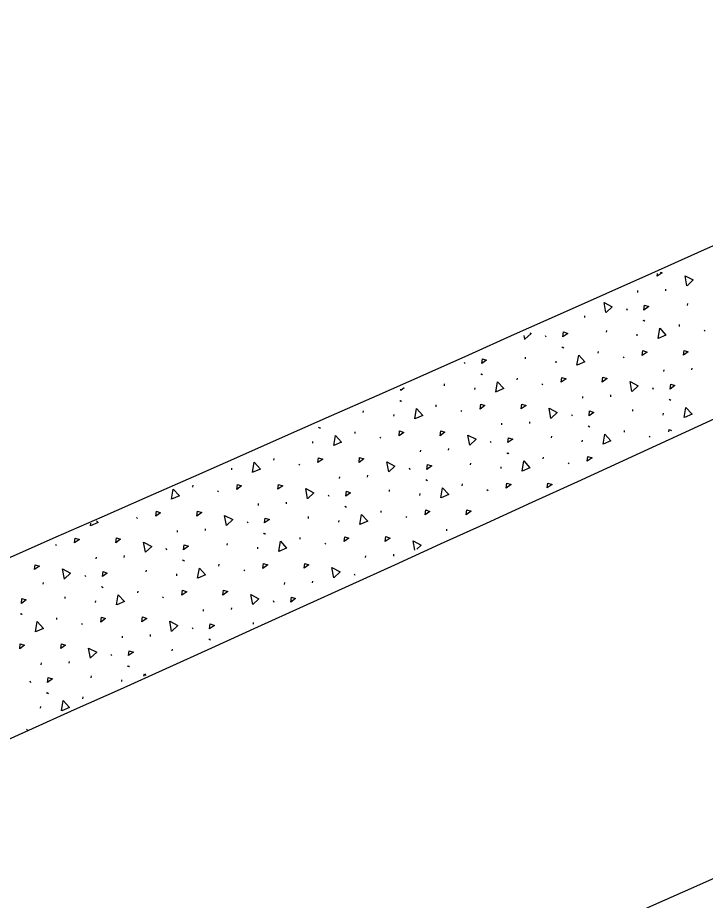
# Model space of a CAD drawing. Extents: x 2338610 to 2351914, y 366540 to 376484.
# Drawn here: x 2348704.84 to 2348726.25, y 367674.53 to 367702.02 of the extents above; entities that cross this region are included whole.
import ezdxf

# ---------------------------------------------------------------- set-up
doc = ezdxf.new("R2010")
doc.units = 0
for name, color, linetype in [('RD_HC_Cl', 7, 'Continuous'), ('RD_PD_ConcMed', 7, 'Continuous'), ('RD_PD_Final_LnLine', 7, 'Continuous'), ('RD_PD_Final_TrvlWay', 7, 'Continuous'), ('RD_PD_FOC', 7, 'Continuous'), ('RD_PD_NOISE-WALL-GM', 7, 'Continuous'), ('RD_PD_SW', 7, 'Continuous')]:
    doc.layers.add(name, color=color, linetype=linetype)

msp = doc.modelspace()

# ---------------------------------------------------------------- linework, layer by layer
at = {"layer": 'RD_HC_Cl'}
msp.add_arc((2347533.93, 370355.677), 2880.79, 281.440729, 295.940729, dxfattribs=at)
at = {"layer": 'RD_PD_ConcMed'}
for p, q in [((2348724.754, 367693.966), (2348724.766, 367694.056)), ((2348725.02, 367693.513), (2348725.025, 367693.568)), ((2348724.147, 367693.465), (2348724.153, 367693.519)), ((2348725.701, 367693.06), (2348725.707, 367693.115)), ((2348722.495, 367692.679), (2348722.501, 367692.734)), ((2348723.792, 367692.961), (2348723.813, 367692.915)), ((2348724.31, 367692.601), (2348724.342, 367692.576)), ((2348724.335, 367692.596), (2348724.367, 367692.571)), ((2348725.444, 367692.408), (2348725.449, 367692.462)), ((2348723.177, 367692.226), (2348723.182, 367692.281)), ((2348726.214, 367692.288), (2348726.245, 367692.263)), ((2348720.63, 367692.002), (2348720.608, 367692.123)), ((2348721.268, 367692.127), (2348721.289, 367692.081)), ((2348724.128, 367692.107), (2348724.134, 367692.162)), ((2348721.786, 367691.767), (2348721.817, 367691.742)), ((2348721.811, 367691.762), (2348721.842, 367691.737)), ((2348720.653, 367691.392), (2348720.658, 367691.447)), ((2348722.919, 367691.573), (2348722.925, 367691.628)), ((2348723.689, 367691.454), (2348723.721, 367691.429)), ((2348718.743, 367691.293), (2348718.764, 367691.247)), ((2348721.604, 367691.273), (2348721.609, 367691.328)), ((2348725.833, 367691.052), (2348725.839, 367691.106)), ((2348719.261, 367690.932), (2348719.293, 367690.908)), ((2348719.286, 367690.927), (2348719.318, 367690.903)), ((2348724.961, 367691.003), (2348724.966, 367691.057)), ((2348718.128, 367690.558), (2348718.134, 367690.612)), ((2348720.395, 367690.739), (2348720.4, 367690.794)), ((2348721.165, 367690.62), (2348721.197, 367690.595)), ((2348716.878, 367690.491), (2348716.768, 367690.412)), ((2348716.768, 367690.412), (2348716.772, 367690.446)), ((2348719.079, 367690.439), (2348719.085, 367690.493)), ((2348723.309, 367690.217), (2348723.314, 367690.272)), ((2348724.605, 367690.499), (2348724.626, 367690.453)), ((2348716.737, 367690.098), (2348716.768, 367690.074)), ((2348716.762, 367690.093), (2348716.794, 367690.069)), ((2348722.436, 367690.169), (2348722.442, 367690.223)), ((2348725.123, 367690.139), (2348725.155, 367690.114)), ((2348725.148, 367690.134), (2348725.18, 367690.109)), ((2348715.604, 367689.724), (2348715.609, 367689.778)), ((2348717.87, 367689.905), (2348717.876, 367689.96)), ((2348718.641, 367689.786), (2348718.672, 367689.761)), ((2348723.99, 367689.765), (2348723.996, 367689.819)), ((2348716.555, 367689.605), (2348716.56, 367689.659)), ((2348720.784, 367689.383), (2348720.79, 367689.438)), ((2348722.081, 367689.665), (2348722.102, 367689.619)), ((2348724.942, 367689.646), (2348724.947, 367689.7)), ((2348714.213, 367689.264), (2348714.244, 367689.24)), ((2348714.238, 367689.259), (2348714.269, 367689.235)), ((2348719.912, 367689.335), (2348719.917, 367689.389)), ((2348722.599, 367689.305), (2348722.631, 367689.28)), ((2348722.624, 367689.3), (2348722.656, 367689.275)), ((2348723.733, 367689.112), (2348723.738, 367689.166)), ((2348715.346, 367689.071), (2348715.352, 367689.126)), ((2348716.116, 367688.951), (2348716.148, 367688.927)), ((2348721.466, 367688.931), (2348721.471, 367688.985)), ((2348724.503, 367688.992), (2348724.534, 367688.967)), ((2348714.031, 367688.771), (2348714.036, 367688.825)), ((2348719.557, 367688.831), (2348719.578, 367688.785)), ((2348722.417, 367688.812), (2348722.423, 367688.866)), ((2348717.388, 367688.501), (2348717.393, 367688.555)), ((2348718.26, 367688.549), (2348718.265, 367688.604)), ((2348720.075, 367688.471), (2348720.106, 367688.446)), ((2348720.1, 367688.466), (2348720.131, 367688.441)), ((2348721.208, 367688.278), (2348721.214, 367688.332)), ((2348712.822, 367688.237), (2348712.827, 367688.291)), ((2348713.592, 367688.117), (2348713.623, 367688.093)), ((2348718.942, 367688.096), (2348718.947, 367688.151)), ((2348721.978, 367688.158), (2348722.01, 367688.133)), ((2348711.506, 367687.937), (2348711.512, 367687.991)), ((2348717.032, 367687.997), (2348717.053, 367687.951)), ((2348719.893, 367687.977), (2348719.898, 367688.032)), ((2348714.863, 367687.667), (2348714.869, 367687.721)), ((2348715.736, 367687.715), (2348715.741, 367687.77)), ((2348717.55, 367687.637), (2348717.582, 367687.612)), ((2348717.575, 367687.632), (2348717.607, 367687.607)), ((2348710.297, 367687.403), (2348710.303, 367687.457)), ((2348711.068, 367687.283), (2348711.099, 367687.259)), ((2348716.417, 367687.262), (2348716.423, 367687.317)), ((2348718.684, 367687.444), (2348718.689, 367687.498)), ((2348719.454, 367687.324), (2348719.486, 367687.299)), ((2348714.508, 367687.163), (2348714.529, 367687.117)), ((2348717.368, 367687.143), (2348717.374, 367687.198)), ((2348712.339, 367686.832), (2348712.344, 367686.887)), ((2348713.211, 367686.881), (2348713.217, 367686.935)), ((2348715.026, 367686.803), (2348715.057, 367686.778)), ((2348715.051, 367686.798), (2348715.083, 367686.773)), ((2348708.543, 367686.449), (2348708.575, 367686.425)), ((2348713.893, 367686.428), (2348713.898, 367686.483)), ((2348716.16, 367686.609), (2348716.165, 367686.664)), ((2348716.93, 367686.49), (2348716.961, 367686.465)), ((2348707.109, 367686.191), (2348707.123, 367686.275)), ((2348711.984, 367686.329), (2348712.005, 367686.283)), ((2348714.844, 367686.309), (2348714.849, 367686.364)), ((2348709.815, 367685.998), (2348709.82, 367686.053)), ((2348710.687, 367686.047), (2348710.692, 367686.101)), ((2348712.502, 367685.968), (2348712.533, 367685.944)), ((2348712.527, 367685.963), (2348712.558, 367685.939)), ((2348718.201, 367686.039), (2348718.206, 367686.093)), ((2348706.019, 367685.615), (2348706.05, 367685.59)), ((2348711.369, 367685.594), (2348711.374, 367685.648)), ((2348713.635, 367685.775), (2348713.641, 367685.83)), ((2348714.405, 367685.656), (2348714.437, 367685.631)), ((2348709.459, 367685.494), (2348709.48, 367685.449)), ((2348712.32, 367685.475), (2348712.325, 367685.529)), ((2348716.549, 367685.253), (2348716.555, 367685.308)), ((2348707.29, 367685.164), (2348707.296, 367685.219)), ((2348708.163, 367685.213), (2348708.168, 367685.267)), ((2348709.977, 367685.134), (2348710.009, 367685.11)), ((2348710.002, 367685.129), (2348710.034, 367685.105)), ((2348715.677, 367685.205), (2348715.682, 367685.259)), ((2348708.844, 367684.76), (2348708.85, 367684.814)), ((2348711.111, 367684.941), (2348711.116, 367684.996)), ((2348711.881, 367684.822), (2348711.913, 367684.797)), ((2348706.935, 367684.66), (2348706.956, 367684.615)), ((2348709.795, 367684.641), (2348709.801, 367684.695)), ((2348715.321, 367684.701), (2348715.342, 367684.655)), ((2348705.638, 367684.379), (2348705.644, 367684.433)), ((2348707.453, 367684.3), (2348707.484, 367684.276)), ((2348707.478, 367684.295), (2348707.509, 367684.271)), ((2348713.152, 367684.371), (2348713.158, 367684.425)), ((2348714.025, 367684.419), (2348714.03, 367684.474)), ((2348706.32, 367683.926), (2348706.325, 367683.98)), ((2348708.586, 367684.107), (2348708.592, 367684.161)), ((2348709.357, 367683.987), (2348709.388, 367683.963)), ((2348707.271, 367683.807), (2348707.276, 367683.861)), ((2348712.797, 367683.867), (2348712.818, 367683.821)), ((2348704.929, 367683.466), (2348704.96, 367683.442)), ((2348704.954, 367683.461), (2348704.985, 367683.436)), ((2348710.628, 367683.537), (2348710.633, 367683.591)), ((2348711.5, 367683.585), (2348711.506, 367683.64)), ((2348706.062, 367683.273), (2348706.067, 367683.327)), ((2348706.832, 367683.153), (2348706.864, 367683.129)), ((2348712.182, 367683.132), (2348712.187, 367683.187)), ((2348710.273, 367683.033), (2348710.294, 367682.987)), ((2348708.104, 367682.703), (2348708.109, 367682.757)), ((2348708.976, 367682.751), (2348708.981, 367682.806)), ((2348710.791, 367682.673), (2348710.822, 367682.648)), ((2348710.816, 367682.668), (2348710.847, 367682.643)), ((2348709.658, 367682.298), (2348709.663, 367682.353)), ((2348707.748, 367682.199), (2348707.769, 367682.153)), ((2348705.579, 367681.868), (2348705.585, 367681.923)), ((2348706.452, 367681.917), (2348706.457, 367681.971)), ((2348708.266, 367681.839), (2348708.298, 367681.814)), ((2348708.291, 367681.834), (2348708.323, 367681.809)), ((2348707.133, 367681.464), (2348707.139, 367681.519)), ((2348705.224, 367681.365), (2348705.245, 367681.319)), ((2348708.084, 367681.345), (2348708.09, 367681.4)), ((2348705.742, 367681.004), (2348705.773, 367680.98)), ((2348705.767, 367680.999), (2348705.799, 367680.975)), ((2348706.875, 367680.811), (2348706.881, 367680.866)), ((2348705.56, 367680.511), (2348705.565, 367680.565)), ((2348705.121, 367679.858), (2348705.153, 367679.833))]:
    msp.add_line(p, q, dxfattribs=at)
for points in [[(2348724.848, 367694.094), (2348724.906, 367694.075), (2348724.754, 367693.966)], [(2348725.679, 367693.671), (2348725.621, 367693.986), (2348725.874, 367693.853), (2348725.683, 367693.674)], [(2348723.155, 367692.836), (2348723.097, 367693.151), (2348723.35, 367693.019), (2348723.159, 367692.84)], [(2348724.341, 367692.915), (2348724.36, 367693.067), (2348724.492, 367693.023), (2348724.341, 367692.915)], [(2348720.786, 367692.206), (2348720.826, 367692.185), (2348720.635, 367692.006)], [(2348721.816, 367692.081), (2348721.836, 367692.233), (2348721.968, 367692.189), (2348721.816, 367692.081)], [(2348724.779, 367692.03), (2348724.833, 367692.346), (2348725.025, 367692.135), (2348724.784, 367692.032)], [(2348724.288, 367691.5), (2348724.308, 367691.652), (2348724.439, 367691.608), (2348724.288, 367691.5)], [(2348725.568, 367691.505), (2348725.587, 367691.657), (2348725.719, 367691.613), (2348725.568, 367691.505)], [(2348719.292, 367691.247), (2348719.312, 367691.399), (2348719.443, 367691.355), (2348719.292, 367691.247)], [(2348722.255, 367691.196), (2348722.308, 367691.512), (2348722.501, 367691.301), (2348722.26, 367691.198)], [(2348721.764, 367690.666), (2348721.783, 367690.818), (2348721.915, 367690.774), (2348721.764, 367690.666)], [(2348723.043, 367690.671), (2348723.063, 367690.823), (2348723.195, 367690.779), (2348723.043, 367690.671)], [(2348719.73, 367690.362), (2348719.784, 367690.678), (2348719.976, 367690.467), (2348719.736, 367690.364)], [(2348723.968, 367690.375), (2348723.91, 367690.69), (2348724.163, 367690.557), (2348723.972, 367690.378)], [(2348725.154, 367690.453), (2348725.174, 367690.606), (2348725.305, 367690.562), (2348725.154, 367690.453)], [(2348719.239, 367689.831), (2348719.259, 367689.984), (2348719.39, 367689.94), (2348719.239, 367689.831)], [(2348720.519, 367689.836), (2348720.539, 367689.989), (2348720.67, 367689.945), (2348720.519, 367689.836)], [(2348717.206, 367689.528), (2348717.26, 367689.844), (2348717.452, 367689.633), (2348717.211, 367689.53)], [(2348721.444, 367689.541), (2348721.386, 367689.856), (2348721.639, 367689.723), (2348721.448, 367689.544)], [(2348722.63, 367689.619), (2348722.649, 367689.772), (2348722.781, 367689.727), (2348722.63, 367689.619)], [(2348725.593, 367689.568), (2348725.646, 367689.884), (2348725.839, 367689.673), (2348725.598, 367689.57)], [(2348725.113, 367689.125), (2348725.121, 367689.191), (2348725.197, 367689.165)], [(2348714.682, 367688.694), (2348714.735, 367689.01), (2348714.928, 367688.798), (2348714.687, 367688.695)], [(2348716.715, 367688.997), (2348716.735, 367689.15), (2348716.866, 367689.106), (2348716.715, 367688.997)], [(2348717.995, 367689.002), (2348718.014, 367689.155), (2348718.146, 367689.111), (2348717.995, 367689.002)], [(2348718.919, 367688.707), (2348718.861, 367689.022), (2348719.115, 367688.889), (2348718.924, 367688.71)], [(2348720.105, 367688.785), (2348720.125, 367688.938), (2348720.257, 367688.893), (2348720.105, 367688.785)], [(2348723.068, 367688.734), (2348723.122, 367689.05), (2348723.314, 367688.839), (2348723.073, 367688.736)], [(2348722.577, 367688.204), (2348722.597, 367688.356), (2348722.728, 367688.312), (2348722.577, 367688.204)], [(2348712.157, 367687.86), (2348712.211, 367688.175), (2348712.403, 367687.964), (2348712.163, 367687.861)], [(2348714.191, 367688.163), (2348714.21, 367688.316), (2348714.342, 367688.272), (2348714.191, 367688.163)], [(2348715.47, 367688.168), (2348715.49, 367688.321), (2348715.621, 367688.277), (2348715.47, 367688.168)], [(2348716.395, 367687.872), (2348716.337, 367688.187), (2348716.59, 367688.055), (2348716.399, 367687.876)], [(2348717.581, 367687.951), (2348717.601, 367688.103), (2348717.732, 367688.059), (2348717.581, 367687.951)], [(2348720.544, 367687.9), (2348720.597, 367688.216), (2348720.79, 367688.005), (2348720.549, 367687.902)], [(2348720.053, 367687.37), (2348720.072, 367687.522), (2348720.204, 367687.478), (2348720.053, 367687.37)], [(2348721.332, 367687.375), (2348721.352, 367687.527), (2348721.484, 367687.483), (2348721.332, 367687.375)], [(2348709.633, 367687.026), (2348709.686, 367687.341), (2348709.879, 367687.13), (2348709.638, 367687.027)], [(2348711.666, 367687.329), (2348711.686, 367687.482), (2348711.817, 367687.438), (2348711.666, 367687.329)], [(2348712.946, 367687.334), (2348712.966, 367687.487), (2348713.097, 367687.443), (2348712.946, 367687.334)], [(2348713.87, 367687.038), (2348713.813, 367687.353), (2348714.066, 367687.221), (2348713.875, 367687.042)], [(2348715.057, 367687.117), (2348715.076, 367687.269), (2348715.208, 367687.225), (2348715.057, 367687.117)], [(2348718.019, 367687.066), (2348718.073, 367687.382), (2348718.265, 367687.171), (2348718.025, 367687.068)], [(2348717.528, 367686.536), (2348717.548, 367686.688), (2348717.68, 367686.644), (2348717.528, 367686.536)], [(2348718.808, 367686.541), (2348718.828, 367686.693), (2348718.959, 367686.649), (2348718.808, 367686.541)], [(2348709.142, 367686.495), (2348709.162, 367686.648), (2348709.293, 367686.603), (2348709.142, 367686.495)], [(2348710.422, 367686.5), (2348710.441, 367686.653), (2348710.573, 367686.608), (2348710.422, 367686.5)], [(2348711.346, 367686.204), (2348711.288, 367686.519), (2348711.541, 367686.387), (2348711.35, 367686.208)], [(2348712.532, 367686.283), (2348712.552, 367686.435), (2348712.684, 367686.391), (2348712.532, 367686.283)], [(2348715.495, 367686.232), (2348715.549, 367686.548), (2348715.741, 367686.337), (2348715.5, 367686.234)], [(2348707.303, 367686.353), (2348707.355, 367686.296), (2348707.114, 367686.193)], [(2348716.284, 367685.707), (2348716.303, 367685.859), (2348716.435, 367685.815), (2348716.284, 367685.707)], [(2348706.617, 367685.661), (2348706.637, 367685.814), (2348706.769, 367685.769), (2348706.617, 367685.661)], [(2348707.897, 367685.666), (2348707.917, 367685.819), (2348708.048, 367685.774), (2348707.897, 367685.666)], [(2348708.822, 367685.37), (2348708.764, 367685.685), (2348709.017, 367685.553), (2348708.826, 367685.374)], [(2348710.008, 367685.448), (2348710.028, 367685.601), (2348710.159, 367685.557), (2348710.008, 367685.448)], [(2348712.971, 367685.398), (2348713.024, 367685.714), (2348713.217, 367685.503), (2348712.976, 367685.4)], [(2348715.004, 367685.702), (2348715.024, 367685.854), (2348715.155, 367685.81), (2348715.004, 367685.702)], [(2348717.203, 367685.438), (2348717.151, 367685.726), (2348717.404, 367685.593), (2348717.271, 367685.469)], [(2348705.373, 367684.832), (2348705.393, 367684.984), (2348705.524, 367684.94), (2348705.373, 367684.832)], [(2348706.297, 367684.536), (2348706.24, 367684.851), (2348706.493, 367684.719), (2348706.302, 367684.539)], [(2348707.484, 367684.614), (2348707.503, 367684.767), (2348707.635, 367684.723), (2348707.484, 367684.614)], [(2348710.446, 367684.564), (2348710.5, 367684.88), (2348710.692, 367684.669), (2348710.452, 367684.566)], [(2348712.48, 367684.867), (2348712.499, 367685.02), (2348712.631, 367684.976), (2348712.48, 367684.867)], [(2348713.759, 367684.872), (2348713.779, 367685.025), (2348713.911, 367684.981), (2348713.759, 367684.872)], [(2348714.684, 367684.577), (2348714.626, 367684.892), (2348714.879, 367684.759), (2348714.688, 367684.58)], [(2348704.959, 367683.78), (2348704.979, 367683.933), (2348705.11, 367683.889), (2348704.959, 367683.78)], [(2348707.922, 367683.73), (2348707.976, 367684.046), (2348708.168, 367683.834), (2348707.927, 367683.731)], [(2348709.955, 367684.033), (2348709.975, 367684.186), (2348710.106, 367684.142), (2348709.955, 367684.033)], [(2348711.235, 367684.038), (2348711.255, 367684.191), (2348711.386, 367684.147), (2348711.235, 367684.038)], [(2348712.16, 367683.743), (2348712.102, 367684.058), (2348712.355, 367683.925), (2348712.164, 367683.746)], [(2348713.346, 367683.821), (2348713.365, 367683.974), (2348713.497, 367683.929), (2348713.346, 367683.821)], [(2348705.398, 367682.896), (2348705.451, 367683.211), (2348705.644, 367683), (2348705.403, 367682.897)], [(2348707.431, 367683.199), (2348707.451, 367683.352), (2348707.582, 367683.308), (2348707.431, 367683.199)], [(2348708.711, 367683.204), (2348708.73, 367683.357), (2348708.862, 367683.313), (2348708.711, 367683.204)], [(2348709.635, 367682.908), (2348709.577, 367683.223), (2348709.831, 367683.091), (2348709.64, 367682.912)], [(2348710.821, 367682.987), (2348710.841, 367683.139), (2348710.973, 367683.095), (2348710.821, 367682.987)], [(2348704.907, 367682.365), (2348704.926, 367682.518), (2348705.058, 367682.474), (2348704.907, 367682.365)], [(2348706.186, 367682.37), (2348706.206, 367682.523), (2348706.337, 367682.479), (2348706.186, 367682.37)], [(2348707.111, 367682.074), (2348707.053, 367682.389), (2348707.306, 367682.257), (2348707.115, 367682.078)], [(2348708.297, 367682.153), (2348708.317, 367682.305), (2348708.448, 367682.261), (2348708.297, 367682.153)], [(2348705.773, 367681.319), (2348705.792, 367681.471), (2348705.924, 367681.427), (2348705.773, 367681.319)], [(2348708.776, 367681.508), (2348708.789, 367681.584), (2348708.833, 367681.535)], [(2348706.211, 367680.434), (2348706.265, 367680.75), (2348706.457, 367680.539), (2348706.216, 367680.436)]]:
    msp.add_lwpolyline(points, dxfattribs=at)
at = {"layer": 'RD_PD_Final_LnLine'}
msp.add_arc((2347533.93, 370355.677), 2915.79, 292.01627, 295.940729, dxfattribs=at)
at = {"layer": 'RD_PD_Final_TrvlWay'}
for centre, radius, start, end in [((2347507.259, 370343.815), 2920.936, 292.586459, 296.512976), ((2347533.93, 370355.677), 2933.79, 292.007046, 295.940729)]:
    msp.add_arc(centre, radius, start, end, dxfattribs=at)
at = {"layer": 'RD_PD_FOC'}
msp.add_arc((2347533.93, 370355.677), 2935.29, 292.006281, 295.940729, dxfattribs=at)
at = {"layer": 'RD_PD_NOISE-WALL-GM'}
for radius in [2951.79, 2953.29]:
    msp.add_arc((2347533.93, 370355.677), radius, 291.998918, 295.940729, dxfattribs=at)
at = {"layer": 'RD_PD_SW'}
for radius, start in [(2939.79, 292.00399), (2949.79, 291.998918)]:
    msp.add_arc((2347533.93, 370355.677), radius, start, 295.940729, dxfattribs=at)

doc.saveas('drawing.dxf')
